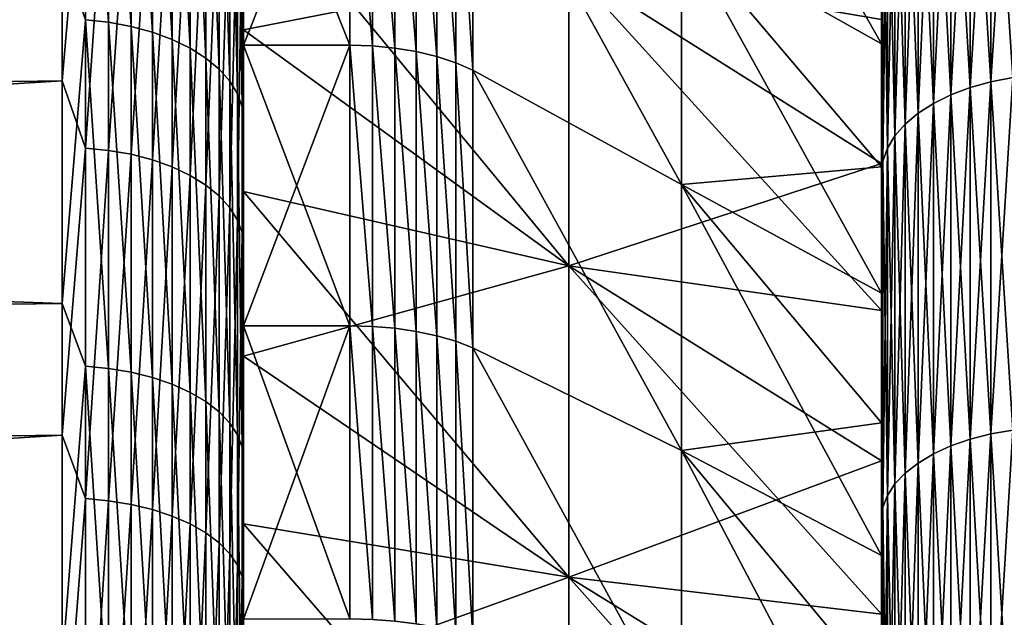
# Model space of a CAD drawing. Header units: metres. Extents: x -2 to 85, y -75 to 96.
# Tile 366 of 444: x 67.72 to 70.5, y 39.72 to 41.41. Entities that reach past the tile are written whole.
import ezdxf

# ---------------------------------------------------------------- set-up
doc = ezdxf.new("R2010")
doc.units = ezdxf.units.M
doc.layers.add('solid_20204500', color=7, linetype='CONTINUOUS')

msp = doc.modelspace()

# ---------------------------------------------------------------- linework, layer by layer
at = {"layer": 'solid_20204500'}
for points in [[(67.903748, 41.409874, -19.280088), (67.838074, 41.596924, -19.152012), (67.903748, 42.354237, -18.587694)], [(67.903748, 42.354237, -18.587694), (67.9692, 42.347195, -18.578577), (67.9692, 41.403297, -19.270632)], [(67.903748, 41.409874, -19.280088), (67.903748, 42.354237, -18.587694), (67.9692, 41.403297, -19.270632)], [(67.9692, 42.347195, -18.578577), (68.032547, 42.334911, -18.56267), (68.032547, 41.391819, -19.254131)], [(67.9692, 41.403297, -19.270632), (67.9692, 42.347195, -18.578577), (68.032547, 41.391819, -19.254131)], [(68.032547, 42.334911, -18.56267), (68.092674, 42.3176, -18.540253), (68.092674, 41.375645, -19.230879)], [(68.032547, 41.391819, -19.254131), (68.032547, 42.334911, -18.56267), (68.092674, 41.375645, -19.230879)], [(70.150002, 41.34206, 12.635672), (69.585594, 41.660774, 13.167107), (69.585594, 42.337833, 12.42642)], [(70.150002, 41.679226, 12.269838), (70.150002, 41.34206, 12.635672), (69.585594, 42.337833, 12.42642)], [(68.092674, 42.3176, -18.540253), (68.148514, 42.295567, -18.511723), (68.148514, 41.355064, -19.201286)], [(68.092674, 41.375645, -19.230879), (68.092674, 42.3176, -18.540253), (68.148514, 41.355064, -19.201286)], [(68.148514, 42.295567, -18.511723), (68.199074, 42.269203, -18.477581), (68.199074, 41.330433, -19.165874)], [(68.148514, 41.355064, -19.201286), (68.148514, 42.295567, -18.511723), (68.199074, 41.330433, -19.165874)], [(68.199074, 42.269203, -18.477581), (68.243469, 42.238972, -18.438437), (68.243469, 41.302193, -19.125269)], [(68.199074, 41.330433, -19.165874), (68.199074, 42.269203, -18.477581), (68.243469, 41.302193, -19.125269)], [(67.838074, 41.596924, -19.152012), (47.400002, 41.314762, -18.754124), (47.400002, 42.247322, -18.055853)], [(68.243469, 42.238972, -18.438437), (68.280907, 42.20541, -18.394976), (68.280907, 41.27084, -19.080191)], [(68.243469, 41.302193, -19.125269), (68.243469, 42.238972, -18.438437), (68.280907, 41.27084, -19.080191)], [(67.838074, 42.20327, 18.706764), (47.400002, 41.908276, 18.318295), (47.400002, 40.96286, 18.99906)], [(67.838074, 41.23756, 19.402138), (67.838074, 42.20327, 18.706764), (47.400002, 40.96286, 18.99906)], [(67.903748, 42.005257, 18.852036), (67.838074, 42.20327, 18.706764), (67.838074, 41.23756, 19.402138)], [(68.280907, 42.20541, -18.394976), (68.310738, 42.169109, -18.347969), (68.310738, 41.236927, -19.031433)], [(68.280907, 41.27084, -19.080191), (68.280907, 42.20541, -18.394976), (68.310738, 41.236927, -19.031433)], [(70.459145, 42.19577, 18.680258), (70.400398, 42.178288, 18.657249), (70.400398, 41.219025, 19.348751)], [(70.459145, 41.235329, 19.372612), (70.459145, 42.19577, 18.680258), (70.400398, 41.219025, 19.348751)], [(70.459145, 42.19577, -18.680258), (70.459145, 41.235329, -19.372612), (70.400398, 42.178288, -18.657249)], [(70.521156, 42.208462, 18.696959), (70.459145, 42.19577, 18.680258), (70.459145, 41.235329, 19.372612)], [(70.521156, 41.247162, 19.389931), (70.521156, 42.208462, 18.696959), (70.459145, 41.235329, 19.372612)], [(70.521156, 42.208462, -18.696959), (70.521156, 41.247162, -19.389931), (70.459145, 42.19577, -18.680258)], [(70.521156, 41.247162, -19.389931), (70.459145, 41.235329, -19.372612), (70.459145, 42.19577, -18.680258)], [(68.310738, 42.169109, -18.347969), (68.332428, 42.130711, -18.298246), (68.332428, 41.201054, -18.979858)], [(68.310738, 41.236927, -19.031433), (68.310738, 42.169109, -18.347969), (68.332428, 41.201054, -18.979858)], [(70.345932, 42.156307, 18.628328), (70.296677, 42.130211, 18.593988), (70.296677, 41.174202, 19.283144)], [(70.345932, 41.198532, 19.318756), (70.345932, 42.156307, 18.628328), (70.296677, 41.174202, 19.283144)], [(70.345932, 42.156307, -18.628328), (70.345932, 41.198532, -19.318756), (70.296677, 42.130211, -18.593988)], [(70.400398, 42.178288, 18.657249), (70.345932, 42.156307, 18.628328), (70.345932, 41.198532, 19.318756)], [(70.400398, 41.219025, 19.348751), (70.400398, 42.178288, 18.657249), (70.345932, 41.198532, 19.318756)], [(70.400398, 42.178288, -18.657249), (70.400398, 41.219025, -19.348751), (70.345932, 42.156307, -18.628328)], [(70.400398, 41.219025, -19.348751), (70.345932, 41.198532, -19.318756), (70.345932, 42.156307, -18.628328)], [(70.459145, 41.235329, -19.372612), (70.400398, 41.219025, -19.348751), (70.400398, 42.178288, -18.657249)], [(68.332428, 42.130711, -18.298246), (68.345589, 42.090897, -18.246687), (68.345589, 41.163857, -18.926378)], [(68.332428, 41.201054, -18.979858), (68.332428, 42.130711, -18.298246), (68.345589, 41.163857, -18.926378)], [(70.296677, 42.130211, 18.593988), (70.253479, 42.100445, 18.554819), (70.253479, 41.14645, 19.242523)], [(70.296677, 41.174202, 19.283144), (70.296677, 42.130211, 18.593988), (70.253479, 41.14645, 19.242523)], [(70.296677, 42.130211, -18.593988), (70.296677, 41.174202, -19.283144), (70.253479, 42.100445, -18.554819)], [(70.345932, 41.198532, -19.318756), (70.296677, 41.174202, -19.283144), (70.296677, 42.130211, -18.593988)], [(70.253479, 42.100445, 18.554819), (70.217087, 42.06752, 18.511492), (70.217087, 41.115753, 19.19759)], [(70.253479, 41.14645, 19.242523), (70.253479, 42.100445, 18.554819), (70.217087, 41.115753, 19.19759)], [(70.253479, 42.100445, -18.554819), (70.253479, 41.14645, -19.242523), (70.217087, 42.06752, -18.511492)], [(70.296677, 41.174202, -19.283144), (70.253479, 41.14645, -19.242523), (70.253479, 42.100445, -18.554819)], [(68.345589, 41.163857, -18.926378), (68.345589, 42.090897, -18.246687), (68.349998, 41.493652, -18.610909)], [(68.649818, 42.092804, 13.765276), (68.649818, 41.338657, 14.497248), (68.349998, 42.092731, 13.765331)], [(68.649818, 42.092804, -13.765276), (68.349998, 42.092731, -13.765331), (68.349998, 41.338764, -14.497131)], [(68.649818, 41.338657, -14.497248), (68.649818, 42.092804, -13.765276), (68.349998, 41.338764, -14.497131)], [(68.349998, 42.092731, -13.765331), (68.349998, 42.092731, 13.765331), (68.349998, 41.338764, 14.497131)], [(68.649818, 41.338657, 14.497248), (68.349998, 41.338764, 14.497131), (68.349998, 42.092731, 13.765331)], [(68.349998, 41.338764, -14.497131), (68.349998, 42.092731, -13.765331), (68.349998, 41.338764, 14.497131)], [(68.713669, 41.336685, 14.493502), (68.649818, 41.338657, 14.497248), (68.649818, 42.092804, 13.765276)], [(68.713669, 42.090584, 13.761691), (68.713669, 41.336685, 14.493502), (68.649818, 42.092804, 13.765276)], [(68.713669, 41.336685, -14.4935), (68.649818, 42.092804, -13.765276), (68.649818, 41.338657, -14.497248)], [(68.713669, 41.336685, -14.4935), (68.713669, 42.090588, -13.761689), (68.649818, 42.092804, -13.765276)], [(68.776535, 41.330578, -14.482501), (68.713669, 42.090588, -13.761689), (68.713669, 41.336685, -14.4935)], [(68.776535, 41.330578, -14.482501), (68.776535, 42.083767, -13.751169), (68.713669, 42.090588, -13.761689)], [(68.776535, 41.330585, 14.482493), (68.713669, 41.336685, 14.493502), (68.713669, 42.090584, 13.761691)], [(68.776535, 42.083775, 13.751161), (68.776535, 41.330585, 14.482493), (68.713669, 42.090584, 13.761691)], [(68.837318, 41.32045, 14.464415), (68.776535, 41.330585, 14.482493), (68.776535, 42.083775, 13.751161)], [(68.837318, 42.072475, 13.73387), (68.837318, 41.32045, 14.464415), (68.776535, 42.083775, 13.751161)], [(68.837318, 41.320446, -14.464419), (68.776535, 42.083767, -13.751169), (68.776535, 41.330578, -14.482501)], [(68.837318, 41.320446, -14.464419), (68.837318, 42.072468, -13.733874), (68.776535, 42.083767, -13.751169)], [(68.895027, 41.30648, 14.439526), (68.837318, 41.32045, 14.464415), (68.837318, 42.072475, 13.73387)], [(68.895027, 42.056904, 13.710064), (68.895027, 41.30648, 14.439526), (68.837318, 42.072475, 13.73387)], [(68.895027, 41.306469, -14.439538), (68.837318, 42.072468, -13.733874), (68.837318, 41.320446, -14.464419)], [(68.895027, 41.306469, -14.439538), (68.895027, 42.056889, -13.710077), (68.837318, 42.072468, -13.733874)], [(68.948715, 41.288921, 14.408222), (68.895027, 41.30648, 14.439526), (68.895027, 42.056904, 13.710064)], [(68.948715, 42.037323, 13.680124), (68.948715, 41.288921, 14.408222), (68.895027, 42.056904, 13.710064)], [(68.948715, 41.28891, -14.40823), (68.895027, 42.056889, -13.710077), (68.895027, 41.306469, -14.439538)], [(68.948715, 41.28891, -14.40823), (68.948715, 42.037315, -13.680133), (68.895027, 42.056889, -13.710077)], [(70.217087, 42.06752, 18.511492), (70.18811, 42.031998, 18.464748), (70.18811, 41.082634, 19.149115)], [(70.217087, 41.115753, 19.19759), (70.217087, 42.06752, 18.511492), (70.18811, 41.082634, 19.149115)], [(70.217087, 42.06752, -18.511492), (70.217087, 41.115753, -19.19759), (70.18811, 42.031998, -18.464748)], [(70.253479, 41.14645, -19.242523), (70.217087, 41.115753, -19.19759), (70.217087, 42.06752, -18.511492)], [(68.948715, 42.037323, 13.680124), (68.997269, 42.014202, 13.644712), (68.997269, 41.268185, 14.371198)], [(68.948715, 42.037323, 13.680124), (68.997269, 41.268185, 14.371198), (68.948715, 41.288921, 14.408222)], [(68.948715, 42.037315, -13.680133), (68.997269, 41.268185, -14.371198), (68.997269, 42.014202, -13.644712)], [(68.948715, 41.28891, -14.40823), (68.997269, 41.268185, -14.371198), (68.948715, 42.037315, -13.680133)], [(70.18811, 42.031998, 18.464748), (70.167053, 41.994492, 18.415394), (70.167053, 41.047665, 19.097931)], [(70.18811, 41.082634, 19.149115), (70.18811, 42.031998, 18.464748), (70.167053, 41.047665, 19.097931)], [(70.18811, 42.031998, -18.464748), (70.18811, 41.082634, -19.149115), (70.167053, 41.994492, -18.415394)], [(70.217087, 41.115753, -19.19759), (70.18811, 41.082634, -19.149115), (70.18811, 42.031998, -18.464748)], [(67.903748, 42.005257, 18.852036), (67.838074, 41.23756, 19.402138), (67.903748, 41.048153, 19.526707)], [(67.903748, 42.005257, 18.852036), (67.903748, 41.048153, 19.526707), (67.9692, 41.998386, 18.842789)], [(67.903748, 41.048153, 19.526707), (67.9692, 41.041752, 19.517128), (67.9692, 41.998386, 18.842789)], [(67.9692, 41.998386, 18.842789), (67.9692, 41.041752, 19.517128), (68.032547, 41.986401, 18.826654)], [(68.997269, 42.014202, -13.644712), (69.585594, 40.945499, -13.870956), (69.585594, 41.660778, -13.167103)], [(68.997269, 42.014202, -13.644712), (68.997269, 41.268185, -14.371198), (69.585594, 40.945499, -13.870956)], [(68.997269, 42.014202, 13.644712), (69.585594, 41.660774, 13.167107), (69.585594, 40.945496, 13.870959)], [(68.997269, 41.268185, 14.371198), (68.997269, 42.014202, 13.644712), (69.585594, 40.945496, 13.870959)], [(70.167053, 41.994492, 18.415394), (70.154274, 41.955643, 18.364271), (70.154274, 41.011444, 19.044912)], [(70.167053, 41.047665, 19.097931), (70.167053, 41.994492, 18.415394), (70.154274, 41.011444, 19.044912)], [(70.167053, 41.994492, -18.415394), (70.167053, 41.047665, -19.097931), (70.154274, 41.955643, -18.364271)], [(70.18811, 41.082634, -19.149115), (70.167053, 41.047665, -19.097931), (70.167053, 41.994492, -18.415394)], [(67.9692, 41.041752, 19.517128), (68.032547, 41.030582, 19.500416), (68.032547, 41.986401, 18.826654)], [(68.032547, 41.986401, 18.826654), (68.032547, 41.030582, 19.500416), (68.092674, 41.969513, 18.803919)], [(68.032547, 41.030582, 19.500416), (68.092674, 41.014847, 19.476868), (68.092674, 41.969513, 18.803919)], [(68.092674, 41.969513, 18.803919), (68.092674, 41.014847, 19.476868), (68.148514, 41.948013, 18.774982)], [(68.092674, 41.014847, 19.476868), (68.148514, 40.99482, 19.446896), (68.148514, 41.948013, 18.774982)], [(68.148514, 41.948013, 18.774982), (68.148514, 40.99482, 19.446896), (68.199074, 41.922291, 18.740356)], [(70.154274, 41.955643, 18.364271), (70.150002, 41.695423, 18.477947), (70.150002, 41.216263, 18.823656)], [(70.154274, 41.011444, 19.044912), (70.154274, 41.955643, 18.364271), (70.150002, 41.216263, 18.823656)], [(70.154274, 41.955643, -18.364271), (70.154274, 41.011444, -19.044912), (70.150002, 41.695423, -18.477947)], [(70.167053, 41.047665, -19.097931), (70.154274, 41.011444, -19.044912), (70.154274, 41.955643, -18.364271)], [(68.148514, 40.99482, 19.446896), (68.199074, 40.970856, 19.41103), (68.199074, 41.922291, 18.740356)], [(68.199074, 41.922291, 18.740356), (68.199074, 40.970856, 19.41103), (68.243469, 41.892796, 18.700655)], [(68.199074, 40.970856, 19.41103), (68.243469, 40.943375, 19.369907), (68.243469, 41.892796, 18.700655)], [(68.243469, 41.892796, 18.700655), (68.243469, 40.943375, 19.369907), (68.280907, 41.86005, 18.656576)], [(68.243469, 40.943375, 19.369907), (68.280907, 40.912868, 19.324251), (68.280907, 41.86005, 18.656576)], [(68.280907, 41.86005, 18.656576), (68.280907, 40.912868, 19.324251), (68.310738, 41.824631, 18.608902)], [(68.280907, 40.912868, 19.324251), (68.310738, 40.879868, 19.27487), (68.310738, 41.824631, 18.608902)], [(68.310738, 41.824631, 18.608902), (68.310738, 40.879868, 19.27487), (68.332428, 41.787167, 18.558472)], [(68.349998, 41.382294, 17.31905), (68.349998, 41.829212, 16.964329), (68.349998, 41.625557, 18.514538)], [(68.349998, 41.829212, -16.964329), (68.349998, 41.382294, -17.31905), (68.349998, 41.493652, -18.610909)], [(69.267471, 40.715931, -16.822716), (68.349998, 41.382294, -17.31905), (68.349998, 41.829212, -16.964329)], [(69.267471, 40.715931, -16.822716), (68.349998, 41.829212, -16.964329), (69.267471, 41.561962, -16.148436)], [(69.267471, 41.561913, 16.148476), (68.349998, 41.829212, 16.964329), (68.349998, 41.382294, 17.31905)], [(68.310738, 40.879868, 19.27487), (68.332428, 40.844967, 19.222635), (68.332428, 41.787167, 18.558472)], [(68.332428, 41.787167, 18.558472), (68.332428, 40.844967, 19.222635), (68.345589, 41.748318, 18.506178)], [(68.332428, 40.844967, 19.222635), (68.345589, 40.808773, 19.16847), (68.345589, 41.748318, 18.506178)], [(68.345589, 41.748318, 18.506178), (68.345589, 40.808773, 19.16847), (68.349998, 41.625557, 18.514538)], [(70.150002, 41.695423, -18.477947), (70.150002, 41.216267, -18.823656), (70.150002, 41.411297, -15.172918)], [(70.150002, 41.216263, 18.823656), (70.150002, 41.695423, 18.477947), (70.150002, 41.411297, 15.172918)], [(70.154274, 41.011444, -19.044912), (70.150002, 41.216267, -18.823656), (70.150002, 41.695423, -18.477947)], [(70.150002, 41.34206, -12.635672), (70.150002, 41.679226, -12.269838), (69.585594, 41.660778, -13.167103)], [(70.150002, 40.995152, -12.992164), (69.585594, 41.660778, -13.167103), (69.585594, 40.945499, -13.870956)], [(70.150002, 40.995152, -12.992164), (70.150002, 41.34206, -12.635672), (69.585594, 41.660778, -13.167103)], [(70.150002, 40.638447, 13.339412), (69.585594, 40.945496, 13.870959), (69.585594, 41.660774, 13.167107)], [(70.150002, 40.995152, 12.992164), (70.150002, 40.638447, 13.339412), (69.585594, 41.660774, 13.167107)], [(70.150002, 41.34206, 12.635672), (70.150002, 40.995152, 12.992164), (69.585594, 41.660774, 13.167107)], [(70.150002, 41.34206, -12.635672), (70.150002, 41.34206, 12.635672), (70.150002, 41.679226, 12.269838)], [(70.150002, 41.34206, -12.635672), (70.150002, 41.679226, 12.269838), (70.150002, 41.679226, -12.269838)], [(68.345589, 40.808773, 19.16847), (68.349998, 41.144329, 18.859249), (68.349998, 41.625557, 18.514538)], [(68.349998, 41.382294, 17.31905), (68.349998, 41.625557, 18.514538), (68.349998, 41.144329, 18.859249)], [(67.838074, 41.596924, -19.152012), (67.838074, 40.60944, -19.816103), (47.400002, 41.314762, -18.754124)], [(67.903748, 41.409874, -19.280088), (67.838074, 40.60944, -19.816103), (67.838074, 41.596924, -19.152012)], [(69.267471, 41.561913, 16.148476), (68.349998, 41.382294, 17.31905), (69.267471, 40.715881, 16.822754)], [(69.267471, 41.561962, -16.148436), (70.150002, 41.004894, -15.52265), (70.150002, 40.589489, -15.861442)], [(69.267471, 40.715931, -16.822716), (69.267471, 41.561962, -16.148436), (70.150002, 40.589489, -15.861442)], [(69.267471, 41.561962, -16.148436), (70.150002, 41.411297, -15.172918), (70.150002, 41.004894, -15.52265)], [(69.267471, 41.561913, 16.148476), (70.150002, 41.004894, 15.52265), (70.150002, 41.411297, 15.172918)], [(69.267471, 41.561913, 16.148476), (69.267471, 40.715881, 16.822754), (70.150002, 41.004894, 15.52265)], [(68.345589, 41.163857, -18.926378), (68.349998, 41.493652, -18.610909), (68.349998, 41.010185, -18.952024)], [(68.349998, 41.382294, -17.31905), (68.349998, 41.010185, -18.952024), (68.349998, 41.493652, -18.610909)], [(67.903748, 40.432171, -19.924549), (67.838074, 40.60944, -19.816103), (67.903748, 41.409874, -19.280088)], [(67.903748, 41.409874, -19.280088), (67.9692, 41.403297, -19.270632), (67.9692, 40.426071, -19.914776)], [(67.903748, 40.432171, -19.924549), (67.903748, 41.409874, -19.280088), (67.9692, 40.426071, -19.914776)], [(70.150002, 41.216267, -18.823656), (70.150002, 41.004894, -15.52265), (70.150002, 41.411297, -15.172918)], [(70.150002, 41.216263, 18.823656), (70.150002, 41.411297, 15.172918), (70.150002, 41.004894, 15.52265)], [(67.9692, 41.403297, -19.270632), (68.032547, 41.391819, -19.254131), (68.032547, 40.415432, -19.897724)], [(67.9692, 40.426071, -19.914776), (67.9692, 41.403297, -19.270632), (68.032547, 40.415432, -19.897724)], [(68.032547, 41.391819, -19.254131), (68.092674, 41.375645, -19.230879), (68.092674, 40.40044, -19.873693)], [(68.032547, 40.415432, -19.897724), (68.032547, 41.391819, -19.254131), (68.092674, 40.40044, -19.873693)], [(68.349998, 40.925865, 17.662302), (68.349998, 41.382294, 17.31905), (68.349998, 41.144329, 18.859249)], [(68.349998, 41.382294, -17.31905), (68.349998, 40.925865, -17.662302), (68.349998, 41.010185, -18.952024)], [(69.267471, 40.715931, -16.822716), (68.349998, 40.925865, -17.662302), (68.349998, 41.382294, -17.31905)], [(69.267471, 40.715881, 16.822754), (68.349998, 41.382294, 17.31905), (68.349998, 40.925865, 17.662302)], [(68.092674, 41.375645, -19.230879), (68.148514, 41.355064, -19.201286), (68.148514, 40.381355, -19.843111)], [(68.092674, 40.40044, -19.873693), (68.092674, 41.375645, -19.230879), (68.148514, 40.381355, -19.843111)], [(68.148514, 41.355064, -19.201286), (68.199074, 41.330433, -19.165874), (68.199074, 40.358524, -19.806517)], [(68.148514, 40.381355, -19.843111), (68.148514, 41.355064, -19.201286), (68.199074, 40.358524, -19.806517)], [(68.199074, 41.330433, -19.165874), (68.243469, 41.302193, -19.125269), (68.243469, 40.33234, -19.764555)], [(68.199074, 40.358524, -19.806517), (68.199074, 41.330433, -19.165874), (68.243469, 40.33234, -19.764555)], [(68.349998, 41.338764, -14.497131), (68.349998, 41.338764, 14.497131), (68.349998, 40.546574, 15.187941)], [(68.649818, 40.546551, 15.187959), (68.349998, 40.546574, 15.187941), (68.349998, 41.338764, 14.497131)], [(68.349998, 40.546574, -15.187941), (68.349998, 41.338764, -14.497131), (68.349998, 40.546574, 15.187941)], [(68.649818, 41.338657, 14.497248), (68.649818, 40.546551, 15.187959), (68.349998, 41.338764, 14.497131)], [(68.649818, 41.338657, -14.497248), (68.349998, 41.338764, -14.497131), (68.349998, 40.546574, -15.187941)], [(68.649818, 40.546551, -15.187959), (68.649818, 41.338657, -14.497248), (68.349998, 40.546574, -15.187941)], [(68.713669, 40.54483, 15.184068), (68.649818, 40.546551, 15.187959), (68.649818, 41.338657, 14.497248)], [(68.713669, 41.336685, 14.493502), (68.713669, 40.54483, 15.184068), (68.649818, 41.338657, 14.497248)], [(68.713669, 40.544834, -15.184067), (68.649818, 41.338657, -14.497248), (68.649818, 40.546551, -15.187959)], [(68.713669, 40.544834, -15.184067), (68.713669, 41.336685, -14.4935), (68.649818, 41.338657, -14.497248)], [(68.776535, 40.539474, 15.172629), (68.713669, 40.54483, 15.184068), (68.713669, 41.336685, 14.493502)], [(68.776535, 41.330585, 14.482493), (68.776535, 40.539474, 15.172629), (68.713669, 41.336685, 14.493502)], [(68.776535, 40.539467, -15.172636), (68.713669, 41.336685, -14.4935), (68.713669, 40.544834, -15.184067)], [(68.776535, 40.539467, -15.172636), (68.776535, 41.330578, -14.482501), (68.713669, 41.336685, -14.4935)], [(68.837318, 40.530556, 15.153839), (68.776535, 40.539474, 15.172629), (68.776535, 41.330585, 14.482493)], [(68.837318, 41.32045, 14.464415), (68.837318, 40.530556, 15.153839), (68.776535, 41.330585, 14.482493)], [(68.837318, 40.530552, -15.153843), (68.776535, 41.330578, -14.482501), (68.776535, 40.539467, -15.172636)], [(68.837318, 40.530552, -15.153843), (68.837318, 41.320446, -14.464419), (68.776535, 41.330578, -14.482501)], [(70.150002, 40.995152, -12.992164), (70.150002, 40.995152, 12.992164), (70.150002, 41.34206, 12.635672)], [(70.150002, 40.995152, -12.992164), (70.150002, 41.34206, 12.635672), (70.150002, 41.34206, -12.635672)], [(67.838074, 40.60944, -19.816103), (47.400002, 40.347511, -19.404612), (47.400002, 41.314762, -18.754124)], [(68.243469, 41.302193, -19.125269), (68.280907, 41.27084, -19.080191), (68.280907, 40.303272, -19.71797)], [(68.243469, 40.33234, -19.764555), (68.243469, 41.302193, -19.125269), (68.280907, 40.303272, -19.71797)], [(68.895027, 40.518261, 15.12797), (68.837318, 40.530556, 15.153839), (68.837318, 41.32045, 14.464415)], [(68.895027, 41.30648, 14.439526), (68.895027, 40.518261, 15.12797), (68.837318, 41.32045, 14.464415)], [(68.895027, 40.51825, -15.127981), (68.837318, 41.320446, -14.464419), (68.837318, 40.530552, -15.153843)], [(68.895027, 40.51825, -15.127981), (68.895027, 41.306469, -14.439538), (68.837318, 41.320446, -14.464419)], [(68.948715, 40.502808, 15.095433), (68.895027, 40.518261, 15.12797), (68.895027, 41.30648, 14.439526)], [(68.948715, 41.288921, 14.408222), (68.948715, 40.502808, 15.095433), (68.895027, 41.30648, 14.439526)], [(68.948715, 40.502796, -15.095441), (68.895027, 41.306469, -14.439538), (68.895027, 40.51825, -15.127981)], [(68.948715, 40.502796, -15.095441), (68.948715, 41.28891, -14.40823), (68.895027, 41.306469, -14.439538)], [(68.280907, 41.27084, -19.080191), (68.310738, 41.236927, -19.031433), (68.310738, 40.271832, -19.667582)], [(68.280907, 40.303272, -19.71797), (68.280907, 41.27084, -19.080191), (68.310738, 40.271832, -19.667582)], [(68.948715, 41.288921, 14.408222), (68.997269, 41.268185, 14.371198), (68.997269, 40.484558, 15.056952)], [(68.948715, 41.288921, 14.408222), (68.997269, 40.484558, 15.056952), (68.948715, 40.502808, 15.095433)], [(68.948715, 41.28891, -14.40823), (68.997269, 40.484558, -15.056952), (68.997269, 41.268185, -14.371198)], [(68.948715, 40.502796, -15.095441), (68.997269, 40.484558, -15.056952), (68.948715, 41.28891, -14.40823)], [(68.997269, 41.268185, -14.371198), (69.585594, 40.194012, -14.536007), (69.585594, 40.945499, -13.870956)], [(68.997269, 41.268185, -14.371198), (68.997269, 40.484558, -15.056952), (69.585594, 40.194012, -14.536007)], [(68.997269, 41.268185, 14.371198), (69.585594, 40.945496, 13.870959), (69.585594, 40.194008, 14.53601)], [(68.997269, 40.484558, 15.056952), (68.997269, 41.268185, 14.371198), (69.585594, 40.194008, 14.53601)], [(67.838074, 41.23756, 19.402138), (47.400002, 40.96286, 18.99906), (47.400002, 39.983654, 19.631405)], [(67.838074, 40.237865, 20.047707), (67.838074, 41.23756, 19.402138), (47.400002, 39.983654, 19.631405)], [(67.903748, 41.048153, 19.526707), (67.838074, 41.23756, 19.402138), (67.838074, 40.237865, 20.047707)], [(70.521156, 41.247162, 19.389931), (70.459145, 41.235329, 19.372612), (70.459145, 40.24118, 20.015633)], [(70.521156, 40.252121, 20.033527), (70.521156, 41.247162, 19.389931), (70.459145, 40.24118, 20.015633)], [(70.521156, 41.247162, -19.389931), (70.521156, 40.252121, -20.033527), (70.459145, 41.235329, -19.372612)], [(68.310738, 41.236927, -19.031433), (68.332428, 41.201054, -18.979858), (68.332428, 40.238575, -19.614283)], [(68.310738, 40.271832, -19.667582), (68.310738, 41.236927, -19.031433), (68.332428, 40.238575, -19.614283)], [(70.150002, 41.216267, -18.823656), (70.150002, 40.728794, -19.15666), (70.150002, 41.004894, -15.52265)], [(70.154274, 41.011444, -19.044912), (70.150002, 40.728794, -19.15666), (70.150002, 41.216267, -18.823656)], [(70.150002, 40.72879, 19.156662), (70.150002, 41.216263, 18.823656), (70.150002, 41.004894, 15.52265)], [(70.154274, 41.011444, 19.044912), (70.150002, 41.216263, 18.823656), (70.150002, 40.72879, 19.156662)], [(70.400398, 41.219025, 19.348751), (70.345932, 41.198532, 19.318756), (70.345932, 40.20715, 19.95999)], [(70.400398, 40.226101, 19.99098), (70.400398, 41.219025, 19.348751), (70.345932, 40.20715, 19.95999)], [(70.400398, 41.219025, -19.348751), (70.400398, 40.226101, -19.99098), (70.345932, 41.198532, -19.318756)], [(70.459145, 41.235329, 19.372612), (70.400398, 41.219025, 19.348751), (70.400398, 40.226101, 19.99098)], [(70.459145, 40.24118, 20.015633), (70.459145, 41.235329, 19.372612), (70.400398, 40.226101, 19.99098)], [(70.459145, 41.235329, -19.372612), (70.459145, 40.24118, -20.015633), (70.400398, 41.219025, -19.348751)], [(70.459145, 40.24118, -20.015633), (70.400398, 40.226101, -19.99098), (70.400398, 41.219025, -19.348751)], [(70.521156, 40.252121, -20.033527), (70.459145, 40.24118, -20.015633), (70.459145, 41.235329, -19.372612)], [(68.332428, 41.201054, -18.979858), (68.345589, 41.163857, -18.926378), (68.345589, 40.20409, -19.559015)], [(68.332428, 40.238575, -19.614283), (68.332428, 41.201054, -18.979858), (68.345589, 40.20409, -19.559015)], [(70.345932, 41.198532, 19.318756), (70.296677, 41.174202, 19.283144), (70.296677, 40.184647, 19.923195)], [(70.345932, 40.20715, 19.95999), (70.345932, 41.198532, 19.318756), (70.296677, 40.184647, 19.923195)], [(70.345932, 41.198532, -19.318756), (70.345932, 40.20715, -19.95999), (70.296677, 41.174202, -19.283144)], [(70.400398, 40.226101, -19.99098), (70.345932, 40.20715, -19.95999), (70.345932, 41.198532, -19.318756)], [(68.345589, 41.163857, -18.926378), (68.349998, 41.010185, -18.952024), (68.349998, 40.517685, -19.280857)], [(68.345589, 40.20409, -19.559015), (68.345589, 41.163857, -18.926378), (68.349998, 40.517685, -19.280857)], [(70.296677, 41.174202, 19.283144), (70.253479, 41.14645, 19.242523), (70.253479, 40.158978, 19.881226)], [(70.296677, 40.184647, 19.923195), (70.296677, 41.174202, 19.283144), (70.253479, 40.158978, 19.881226)], [(70.296677, 41.174202, -19.283144), (70.296677, 40.184647, -19.923195), (70.253479, 41.14645, -19.242523)], [(70.345932, 40.20715, -19.95999), (70.296677, 40.184647, -19.923195), (70.296677, 41.174202, -19.283144)], [(68.345589, 40.808773, 19.16847), (68.349998, 40.654583, 19.191292), (68.349998, 41.144329, 18.859249)], [(68.349998, 40.925865, 17.662302), (68.349998, 41.144329, 18.859249), (68.349998, 40.654583, 19.191292)], [(70.253479, 41.14645, 19.242523), (70.217087, 41.115753, 19.19759), (70.217087, 40.130585, 19.834801)], [(70.253479, 40.158978, 19.881226), (70.253479, 41.14645, 19.242523), (70.217087, 40.130585, 19.834801)], [(70.253479, 41.14645, -19.242523), (70.253479, 40.158978, -19.881226), (70.217087, 41.115753, -19.19759)], [(70.296677, 40.184647, -19.923195), (70.253479, 40.158978, -19.881226), (70.253479, 41.14645, -19.242523)], [(70.217087, 41.115753, 19.19759), (70.18811, 41.082634, 19.149115), (70.18811, 40.099957, 19.784718)], [(70.217087, 40.130585, 19.834801), (70.217087, 41.115753, 19.19759), (70.18811, 40.099957, 19.784718)], [(70.217087, 41.115753, -19.19759), (70.217087, 40.130585, -19.834801), (70.18811, 41.082634, -19.149115)], [(70.253479, 40.158978, -19.881226), (70.217087, 40.130585, -19.834801), (70.217087, 41.115753, -19.19759)], [(70.18811, 41.082634, 19.149115), (70.167053, 41.047665, 19.097931), (70.167053, 40.067612, 19.731833)], [(70.18811, 40.099957, 19.784718), (70.18811, 41.082634, 19.149115), (70.167053, 40.067612, 19.731833)], [(70.18811, 41.082634, -19.149115), (70.18811, 40.099957, -19.784718), (70.167053, 41.047665, -19.097931)], [(70.217087, 40.130585, -19.834801), (70.18811, 40.099957, -19.784718), (70.18811, 41.082634, -19.149115)], [(67.903748, 41.048153, 19.526707), (67.838074, 40.237865, 20.047707), (67.903748, 40.058605, 20.15283)], [(67.903748, 41.048153, 19.526707), (67.903748, 40.058605, 20.15283), (67.9692, 41.041752, 19.517128)], [(70.167053, 41.047665, 19.097931), (70.154274, 41.011444, 19.044912), (70.154274, 40.034111, 19.677055)], [(70.167053, 40.067612, 19.731833), (70.167053, 41.047665, 19.097931), (70.154274, 40.034111, 19.677055)], [(70.167053, 41.047665, -19.097931), (70.167053, 40.067612, -19.731833), (70.154274, 41.011444, -19.044912)], [(70.18811, 40.099957, -19.784718), (70.167053, 40.067612, -19.731833), (70.167053, 41.047665, -19.097931)], [(67.903748, 40.058605, 20.15283), (67.9692, 40.052692, 20.142944), (67.9692, 41.041752, 19.517128)], [(67.9692, 41.041752, 19.517128), (67.9692, 40.052692, 20.142944), (68.032547, 41.030582, 19.500416)], [(67.9692, 40.052692, 20.142944), (68.032547, 40.04237, 20.125698), (68.032547, 41.030582, 19.500416)], [(68.032547, 41.030582, 19.500416), (68.032547, 40.04237, 20.125698), (68.092674, 41.014847, 19.476868)], [(68.032547, 40.04237, 20.125698), (68.092674, 40.027828, 20.101393), (68.092674, 41.014847, 19.476868)], [(68.092674, 41.014847, 19.476868), (68.092674, 40.027828, 20.101393), (68.148514, 40.99482, 19.446896)], [(68.092674, 40.027828, 20.101393), (68.148514, 40.009319, 20.070459), (68.148514, 40.99482, 19.446896)], [(68.148514, 40.99482, 19.446896), (68.148514, 40.009319, 20.070459), (68.199074, 40.970856, 19.41103)], [(68.349998, 40.925865, -17.662302), (68.349998, 40.517685, -19.280857), (68.349998, 41.010185, -18.952024)], [(69.267471, 40.715881, 16.822754), (70.150002, 40.589489, 15.861442), (70.150002, 41.004894, 15.52265)], [(70.150002, 40.638447, -13.339412), (70.150002, 40.995152, -12.992164), (69.585594, 40.945499, -13.870956)], [(70.154274, 41.011444, 19.044912), (70.150002, 40.72879, 19.156662), (70.150002, 40.232559, 19.477261)], [(70.154274, 40.034111, 19.677055), (70.154274, 41.011444, 19.044912), (70.150002, 40.232559, 19.477261)], [(70.154274, 41.011444, -19.044912), (70.154274, 40.034111, -19.677055), (70.150002, 40.728794, -19.15666)], [(70.150002, 40.728794, -19.15666), (70.150002, 40.589489, -15.861442), (70.150002, 41.004894, -15.52265)], [(70.150002, 40.72879, 19.156662), (70.150002, 41.004894, 15.52265), (70.150002, 40.589489, 15.861442)], [(70.150002, 40.638447, -13.339412), (70.150002, 40.638447, 13.339412), (70.150002, 40.995152, 12.992164)], [(70.150002, 40.638447, -13.339412), (70.150002, 40.995152, 12.992164), (70.150002, 40.995152, -12.992164)], [(70.167053, 40.067612, -19.731833), (70.154274, 40.034111, -19.677055), (70.154274, 41.011444, -19.044912)], [(68.148514, 40.009319, 20.070459), (68.199074, 39.987171, 20.033445), (68.199074, 40.970856, 19.41103)], [(68.199074, 40.970856, 19.41103), (68.199074, 39.987171, 20.033445), (68.243469, 40.943375, 19.369907)], [(68.199074, 39.987171, 20.033445), (68.243469, 39.961777, 19.991003), (68.243469, 40.943375, 19.369907)], [(68.243469, 40.943375, 19.369907), (68.243469, 39.961777, 19.991003), (68.280907, 40.912868, 19.324251)], [(70.150002, 40.272728, -13.676656), (69.585594, 40.945499, -13.870956), (69.585594, 40.194012, -14.536007)], [(70.150002, 40.272728, -13.676656), (70.150002, 40.638447, -13.339412), (69.585594, 40.945499, -13.870956)], [(70.150002, 39.89801, 14.00384), (69.585594, 40.194008, 14.53601), (69.585594, 40.945496, 13.870959)], [(70.150002, 40.272728, 13.676656), (70.150002, 39.89801, 14.00384), (69.585594, 40.945496, 13.870959)], [(70.150002, 40.638447, 13.339412), (70.150002, 40.272728, 13.676656), (69.585594, 40.945496, 13.870959)], [(68.243469, 39.961777, 19.991003), (68.280907, 39.933582, 19.943884), (68.280907, 40.912868, 19.324251)], [(68.280907, 40.912868, 19.324251), (68.280907, 39.933582, 19.943884), (68.310738, 40.879868, 19.27487)], [(68.349998, 40.460762, 17.993471), (68.349998, 40.925865, 17.662302), (68.349998, 40.654583, 19.191292)], [(68.349998, 40.925865, -17.662302), (68.349998, 40.460762, -17.993471), (68.349998, 40.517685, -19.280857)], [(69.267471, 39.836437, -17.452723), (68.349998, 40.460762, -17.993471), (68.349998, 40.925865, -17.662302)], [(69.267471, 39.836437, -17.452723), (68.349998, 40.925865, -17.662302), (69.267471, 40.715931, -16.822716)], [(69.267471, 40.715881, 16.822754), (68.349998, 40.925865, 17.662302), (68.349998, 40.460762, 17.993471)], [(68.280907, 39.933582, 19.943884), (68.310738, 39.903088, 19.892918), (68.310738, 40.879868, 19.27487)], [(68.310738, 40.879868, 19.27487), (68.310738, 39.903088, 19.892918), (68.332428, 40.844967, 19.222635)], [(68.310738, 39.903088, 19.892918), (68.332428, 39.870831, 19.839008), (68.332428, 40.844967, 19.222635)], [(68.332428, 40.844967, 19.222635), (68.332428, 39.870831, 19.839008), (68.345589, 40.808773, 19.16847)], [(68.332428, 39.870831, 19.839008), (68.345589, 39.837379, 19.783108), (68.345589, 40.808773, 19.16847)], [(68.345589, 40.808773, 19.16847), (68.345589, 39.837379, 19.783108), (68.349998, 40.654583, 19.191292)], [(69.267471, 40.715881, 16.822754), (68.349998, 40.460762, 17.993471), (69.267471, 39.836384, 17.452757)], [(69.267471, 40.715931, -16.822716), (70.150002, 40.165543, -16.188881), (70.150002, 39.732681, -16.505278)], [(69.267471, 39.836437, -17.452723), (69.267471, 40.715931, -16.822716), (70.150002, 39.732681, -16.505278)], [(69.267471, 40.715931, -16.822716), (70.150002, 40.589489, -15.861442), (70.150002, 40.165543, -16.188881)], [(69.267471, 40.715881, 16.822754), (70.150002, 40.165543, 16.188881), (70.150002, 40.589489, 15.861442)], [(69.267471, 40.715881, 16.822754), (69.267471, 39.836384, 17.452757), (70.150002, 40.165543, 16.188881)], [(70.150002, 40.728794, -19.15666), (70.150002, 40.232559, -19.477259), (70.150002, 40.589489, -15.861442)], [(70.154274, 40.034111, -19.677055), (70.150002, 40.232559, -19.477259), (70.150002, 40.728794, -19.15666)], [(70.150002, 40.232559, 19.477261), (70.150002, 40.72879, 19.156662), (70.150002, 40.589489, 15.861442)], [(68.345589, 39.837379, 19.783108), (68.349998, 40.15604, 19.510883), (68.349998, 40.654583, 19.191292)], [(68.349998, 40.460762, 17.993471), (68.349998, 40.654583, 19.191292), (68.349998, 40.15604, 19.510883)], [(70.150002, 40.272728, -13.676656), (70.150002, 40.272728, 13.676656), (70.150002, 40.638447, 13.339412)], [(70.150002, 40.272728, -13.676656), (70.150002, 40.638447, 13.339412), (70.150002, 40.638447, -13.339412)], [(67.838074, 40.60944, -19.816103), (67.838074, 39.589588, -20.429325), (47.400002, 40.347511, -19.404612)], [(67.903748, 40.432171, -19.924549), (67.838074, 39.589588, -20.429325), (67.838074, 40.60944, -19.816103)], [(70.150002, 40.232559, -19.477259), (70.150002, 40.165543, -16.188881), (70.150002, 40.589489, -15.861442)], [(70.150002, 40.232559, 19.477261), (70.150002, 40.589489, 15.861442), (70.150002, 40.165543, 16.188881)], [(68.349998, 40.546574, -15.187941), (68.349998, 40.546574, 15.187941), (68.349998, 39.718643, 15.835491)], [(68.649818, 39.718735, 15.835444), (68.349998, 39.718643, 15.835491), (68.349998, 40.546574, 15.187941)], [(68.349998, 39.718643, -15.835491), (68.349998, 40.546574, -15.187941), (68.349998, 39.718643, 15.835491)], [(68.649818, 40.546551, 15.187959), (68.649818, 39.718735, 15.835444), (68.349998, 40.546574, 15.187941)], [(68.649818, 40.546551, -15.187959), (68.349998, 40.546574, -15.187941), (68.349998, 39.718643, -15.835491)], [(68.649818, 39.718735, -15.835444), (68.649818, 40.546551, -15.187959), (68.349998, 39.718643, -15.835491)], [(68.713669, 39.717281, 15.831427), (68.649818, 39.718735, 15.835444), (68.649818, 40.546551, 15.187959)], [(68.713669, 40.54483, 15.184068), (68.713669, 39.717281, 15.831427), (68.649818, 40.546551, 15.187959)], [(68.713669, 39.717281, -15.831425), (68.649818, 40.546551, -15.187959), (68.649818, 39.718735, -15.835444)], [(68.713669, 39.717281, -15.831425), (68.713669, 40.544834, -15.184067), (68.649818, 40.546551, -15.187959)], [(68.776535, 39.712688, -15.819611), (68.713669, 40.544834, -15.184067), (68.713669, 39.717281, -15.831425)], [(68.776535, 39.712688, -15.819611), (68.776535, 40.539467, -15.172636), (68.713669, 40.544834, -15.184067)], [(68.776535, 39.712696, 15.819604), (68.713669, 39.717281, 15.831427), (68.713669, 40.54483, 15.184068)], [(68.776535, 40.539474, 15.172629), (68.776535, 39.712696, 15.819604), (68.713669, 40.54483, 15.184068)], [(68.345589, 40.20409, -19.559015), (68.349998, 40.517685, -19.280857), (68.349998, 40.017105, -19.596781)], [(68.349998, 40.460762, -17.993471), (68.349998, 40.017105, -19.596781), (68.349998, 40.517685, -19.280857)], [(68.837318, 39.70504, 15.800181), (68.776535, 39.712696, 15.819604), (68.776535, 40.539474, 15.172629)], [(68.837318, 40.530556, 15.153839), (68.837318, 39.70504, 15.800181), (68.776535, 40.539474, 15.172629)], [(68.837318, 39.705036, -15.800185), (68.776535, 40.539467, -15.172636), (68.776535, 39.712688, -15.819611)], [(68.837318, 39.705036, -15.800185), (68.837318, 40.530552, -15.153843), (68.776535, 40.539467, -15.172636)], [(68.895027, 39.694481, 15.773441), (68.837318, 39.70504, 15.800181), (68.837318, 40.530556, 15.153839)], [(68.895027, 40.518261, 15.12797), (68.895027, 39.694481, 15.773441), (68.837318, 40.530556, 15.153839)], [(68.895027, 39.694469, -15.773452), (68.837318, 40.530552, -15.153843), (68.837318, 39.705036, -15.800185)], [(68.895027, 39.694469, -15.773452), (68.895027, 40.51825, -15.127981), (68.837318, 40.530552, -15.153843)], [(68.948715, 39.681213, 15.739808), (68.895027, 39.694481, 15.773441), (68.895027, 40.518261, 15.12797)], [(68.948715, 40.502808, 15.095433), (68.948715, 39.681213, 15.739808), (68.895027, 40.518261, 15.12797)], [(68.948715, 39.681202, -15.739816), (68.895027, 40.51825, -15.127981), (68.895027, 39.694469, -15.773452)], [(68.948715, 39.681202, -15.739816), (68.948715, 40.502796, -15.095441), (68.895027, 40.51825, -15.127981)], [(68.948715, 40.502808, 15.095433), (68.997269, 40.484558, 15.056952), (68.997269, 39.66555, 15.700029)], [(68.948715, 40.502808, 15.095433), (68.997269, 39.66555, 15.700029), (68.948715, 39.681213, 15.739808)], [(68.948715, 40.502796, -15.095441), (68.997269, 39.66555, -15.700029), (68.997269, 40.484558, -15.056952)], [(68.948715, 39.681202, -15.739816), (68.997269, 39.66555, -15.700029), (68.948715, 40.502796, -15.095441)], [(68.349998, 39.987476, 18.312172), (68.349998, 40.460762, 17.993471), (68.349998, 40.15604, 19.510883)], [(68.349998, 40.460762, -17.993471), (68.349998, 39.987476, -18.312172), (68.349998, 40.017105, -19.596781)], [(69.267471, 39.836437, -17.452723), (68.349998, 39.987476, -18.312172), (68.349998, 40.460762, -17.993471)], [(69.267471, 39.836384, 17.452757), (68.349998, 40.460762, 17.993471), (68.349998, 39.987476, 18.312172)], [(68.997269, 40.484558, -15.056952), (69.585594, 39.408409, -15.160396), (69.585594, 40.194012, -14.536007)], [(68.997269, 40.484558, -15.056952), (68.997269, 39.66555, -15.700029), (69.585594, 39.408409, -15.160396)], [(68.997269, 40.484558, 15.056952), (69.585594, 40.194008, 14.53601), (69.585594, 39.408405, 15.160398)], [(68.997269, 39.66555, 15.700029), (68.997269, 40.484558, 15.056952), (69.585594, 39.408405, 15.160398)], [(67.903748, 39.423561, -20.519474), (67.838074, 39.589588, -20.429325), (67.903748, 40.432171, -19.924549)], [(67.903748, 40.432171, -19.924549), (67.9692, 40.426071, -19.914776), (67.9692, 39.417957, -20.509409)], [(67.903748, 39.423561, -20.519474), (67.903748, 40.432171, -19.924549), (67.9692, 39.417957, -20.509409)], [(67.9692, 40.426071, -19.914776), (68.032547, 40.415432, -19.897724), (68.032547, 39.40818, -20.491848)], [(67.9692, 39.417957, -20.509409), (67.9692, 40.426071, -19.914776), (68.032547, 39.40818, -20.491848)], [(68.032547, 40.415432, -19.897724), (68.092674, 40.40044, -19.873693), (68.092674, 39.394402, -20.4671)], [(68.032547, 39.40818, -20.491848), (68.032547, 40.415432, -19.897724), (68.092674, 39.394402, -20.4671)], [(68.092674, 40.40044, -19.873693), (68.148514, 40.381355, -19.843111), (68.148514, 39.376869, -20.435604)], [(68.092674, 39.394402, -20.4671), (68.092674, 40.40044, -19.873693), (68.148514, 39.376869, -20.435604)], [(68.148514, 40.381355, -19.843111), (68.199074, 40.358524, -19.806517), (68.199074, 39.355888, -20.397917)], [(68.148514, 39.376869, -20.435604), (68.148514, 40.381355, -19.843111), (68.199074, 39.355888, -20.397917)], [(68.199074, 40.358524, -19.806517), (68.243469, 40.33234, -19.764555), (68.243469, 39.331829, -20.354702)], [(68.199074, 39.355888, -20.397917), (68.199074, 40.358524, -19.806517), (68.243469, 39.331829, -20.354702)], [(67.838074, 39.589588, -20.429325), (47.400002, 39.348869, -20.005079), (47.400002, 40.347511, -19.404612)], [(68.243469, 40.33234, -19.764555), (68.280907, 40.303272, -19.71797), (68.280907, 39.305119, -20.306726)], [(68.243469, 39.331829, -20.354702), (68.243469, 40.33234, -19.764555), (68.280907, 39.305119, -20.306726)], [(68.280907, 40.303272, -19.71797), (68.310738, 40.271832, -19.667582), (68.310738, 39.27623, -20.254833)], [(68.280907, 39.305119, -20.306726), (68.280907, 40.303272, -19.71797), (68.310738, 39.27623, -20.254833)], [(68.310738, 40.271832, -19.667582), (68.332428, 40.238575, -19.614283), (68.332428, 39.24567, -20.199944)], [(68.310738, 39.27623, -20.254833), (68.310738, 40.271832, -19.667582), (68.332428, 39.24567, -20.199944)], [(70.150002, 39.89801, -14.00384), (70.150002, 40.272728, -13.676656), (69.585594, 40.194012, -14.536007)], [(70.150002, 39.89801, -14.00384), (70.150002, 39.89801, 14.00384), (70.150002, 40.272728, 13.676656)], [(70.150002, 39.89801, -14.00384), (70.150002, 40.272728, 13.676656), (70.150002, 40.272728, -13.676656)], [(67.838074, 40.237865, 20.047707), (47.400002, 39.983654, 19.631405), (47.400002, 38.973991, 20.213154)], [(67.838074, 39.20676, 20.641813), (67.838074, 40.237865, 20.047707), (47.400002, 38.973991, 20.213154)], [(67.903748, 40.058605, 20.15283), (67.838074, 40.237865, 20.047707), (67.838074, 39.20676, 20.641813)], [(68.332428, 40.238575, -19.614283), (68.345589, 40.20409, -19.559015), (68.345589, 39.213985, -20.143024)], [(68.332428, 39.24567, -20.199944), (68.332428, 40.238575, -19.614283), (68.345589, 39.213985, -20.143024)], [(70.459145, 40.24118, 20.015633), (70.400398, 40.226101, 19.99098), (70.400398, 39.202042, 20.5823)], [(70.459145, 39.215858, 20.607681), (70.459145, 40.24118, 20.015633), (70.400398, 39.202042, 20.5823)], [(70.459145, 40.24118, -20.015633), (70.459145, 39.215858, -20.607681), (70.400398, 40.226101, -19.99098)], [(70.521156, 40.252121, 20.033527), (70.459145, 40.24118, 20.015633), (70.459145, 39.215858, 20.607681)], [(70.521156, 39.225883, 20.626104), (70.521156, 40.252121, 20.033527), (70.459145, 39.215858, 20.607681)], [(70.521156, 40.252121, -20.033527), (70.521156, 39.225883, -20.626104), (70.459145, 40.24118, -20.015633)], [(70.521156, 39.225883, -20.626104), (70.459145, 39.215858, -20.607681), (70.459145, 40.24118, -20.015633)], [(70.150002, 40.232559, -19.477259), (70.150002, 39.728207, -19.785067), (70.150002, 40.165543, -16.188881)], [(70.150002, 40.232559, 19.477261), (70.150002, 40.165543, 16.188881), (70.150002, 39.732681, 16.505278)], [(70.150002, 39.728207, 19.785067), (70.150002, 40.232559, 19.477261), (70.150002, 39.732681, 16.505278)], [(70.154274, 40.034111, 19.677055), (70.150002, 40.232559, 19.477261), (70.150002, 39.728207, 19.785067)], [(70.154274, 40.034111, -19.677055), (70.150002, 39.728207, -19.785067), (70.150002, 40.232559, -19.477259)], [(70.400398, 40.226101, 19.99098), (70.345932, 40.20715, 19.95999), (70.345932, 39.184677, 20.550392)], [(70.400398, 39.202042, 20.5823), (70.400398, 40.226101, 19.99098), (70.345932, 39.184677, 20.550392)], [(70.400398, 40.226101, -19.99098), (70.400398, 39.202042, -20.5823), (70.345932, 40.20715, -19.95999)], [(70.459145, 39.215858, -20.607681), (70.400398, 39.202042, -20.5823), (70.400398, 40.226101, -19.99098)], [(68.345589, 40.20409, -19.559015), (68.349998, 40.017105, -19.596781), (68.349998, 39.508739, -19.899572)], [(68.345589, 39.213985, -20.143024), (68.345589, 40.20409, -19.559015), (68.349998, 39.508739, -19.899572)], [(70.150002, 39.514305, -14.320999), (69.585594, 40.194012, -14.536007), (69.585594, 39.408409, -15.160396)], [(70.150002, 39.514305, -14.320999), (70.150002, 39.89801, -14.00384), (69.585594, 40.194012, -14.536007)], [(70.150002, 39.122452, 14.627434), (69.585594, 39.408405, 15.160398), (69.585594, 40.194008, 14.53601)], [(70.150002, 39.514305, 14.320999), (70.150002, 39.122452, 14.627434), (69.585594, 40.194008, 14.53601)], [(70.150002, 39.89801, 14.00384), (70.150002, 39.514305, 14.320999), (69.585594, 40.194008, 14.53601)], [(70.296677, 40.184647, 19.923195), (70.253479, 40.158978, 19.881226), (70.253479, 39.140541, 20.469299)], [(70.296677, 39.164059, 20.51251), (70.296677, 40.184647, 19.923195), (70.253479, 39.140541, 20.469299)], [(70.296677, 40.184647, -19.923195), (70.296677, 39.164059, -20.51251), (70.253479, 40.158978, -19.881226)], [(70.345932, 40.20715, 19.95999), (70.296677, 40.184647, 19.923195), (70.296677, 39.164059, 20.51251)], [(70.345932, 39.184677, 20.550392), (70.345932, 40.20715, 19.95999), (70.296677, 39.164059, 20.51251)], [(70.345932, 40.20715, -19.95999), (70.345932, 39.184677, -20.550392), (70.296677, 40.184647, -19.923195)], [(70.345932, 39.184677, -20.550392), (70.296677, 39.164059, -20.51251), (70.296677, 40.184647, -19.923195)], [(70.400398, 39.202042, -20.5823), (70.345932, 39.184677, -20.550392), (70.345932, 40.20715, -19.95999)], [(68.345589, 39.837379, 19.783108), (68.349998, 39.649654, 19.817421), (68.349998, 40.15604, 19.510883)], [(68.349998, 39.987476, 18.312172), (68.349998, 40.15604, 19.510883), (68.349998, 39.649654, 19.817421)], [(69.267471, 39.836384, 17.452757), (70.150002, 39.732681, 16.505278), (70.150002, 40.165543, 16.188881)], [(70.150002, 39.728207, -19.785067), (70.150002, 39.732681, -16.505278), (70.150002, 40.165543, -16.188881)], [(70.253479, 40.158978, 19.881226), (70.217087, 40.130585, 19.834801), (70.217087, 39.114529, 20.421501)], [(70.253479, 39.140541, 20.469299), (70.253479, 40.158978, 19.881226), (70.217087, 39.114529, 20.421501)], [(70.253479, 40.158978, -19.881226), (70.253479, 39.140541, -20.469299), (70.217087, 40.130585, -19.834801)], [(70.296677, 39.164059, -20.51251), (70.253479, 39.140541, -20.469299), (70.253479, 40.158978, -19.881226)], [(70.217087, 40.130585, 19.834801), (70.18811, 40.099957, 19.784718), (70.18811, 39.086464, 20.369936)], [(70.217087, 39.114529, 20.421501), (70.217087, 40.130585, 19.834801), (70.18811, 39.086464, 20.369936)], [(70.217087, 40.130585, -19.834801), (70.217087, 39.114529, -20.421501), (70.18811, 40.099957, -19.784718)], [(70.253479, 39.140541, -20.469299), (70.217087, 39.114529, -20.421501), (70.217087, 40.130585, -19.834801)], [(70.18811, 40.099957, 19.784718), (70.167053, 40.067612, 19.731833), (70.167053, 39.056828, 20.315489)], [(70.18811, 39.086464, 20.369936), (70.18811, 40.099957, 19.784718), (70.167053, 39.056828, 20.315489)], [(70.18811, 40.099957, -19.784718), (70.18811, 39.086464, -20.369936), (70.167053, 40.067612, -19.731833)], [(70.217087, 39.114529, -20.421501), (70.18811, 39.086464, -20.369936), (70.18811, 40.099957, -19.784718)], [(67.903748, 40.058605, 20.15283), (67.838074, 39.20676, 20.641813), (67.903748, 39.039082, 20.728849)], [(67.903748, 40.058605, 20.15283), (67.903748, 39.039082, 20.728849), (67.9692, 40.052692, 20.142944)], [(67.903748, 39.039082, 20.728849), (67.9692, 39.033665, 20.718683), (67.9692, 40.052692, 20.142944)], [(67.9692, 40.052692, 20.142944), (67.9692, 39.033665, 20.718683), (68.032547, 40.04237, 20.125698)], [(70.167053, 40.067612, 19.731833), (70.154274, 40.034111, 19.677055), (70.154274, 39.026134, 20.25909)], [(70.167053, 39.056828, 20.315489), (70.167053, 40.067612, 19.731833), (70.154274, 39.026134, 20.25909)], [(70.167053, 40.067612, -19.731833), (70.167053, 39.056828, -20.315489), (70.154274, 40.034111, -19.677055)], [(70.18811, 39.086464, -20.369936), (70.167053, 39.056828, -20.315489), (70.167053, 40.067612, -19.731833)], [(67.9692, 39.033665, 20.718683), (68.032547, 39.02422, 20.700941), (68.032547, 40.04237, 20.125698)], [(68.032547, 40.04237, 20.125698), (68.032547, 39.02422, 20.700941), (68.092674, 40.027828, 20.101393)], [(68.032547, 39.02422, 20.700941), (68.092674, 39.010906, 20.675941), (68.092674, 40.027828, 20.101393)], [(68.092674, 40.027828, 20.101393), (68.092674, 39.010906, 20.675941), (68.148514, 40.009319, 20.070459)], [(68.349998, 39.505611, -18.618696), (68.349998, 39.508739, -19.899572), (68.349998, 40.017105, -19.596781)], [(68.349998, 39.987476, -18.312172), (68.349998, 39.505611, -18.618696), (68.349998, 40.017105, -19.596781)], [(70.154274, 40.034111, 19.677055), (70.150002, 39.728207, 19.785067), (70.150002, 39.216545, 20.079565)], [(70.154274, 39.026134, 20.25909), (70.154274, 40.034111, 19.677055), (70.150002, 39.216545, 20.079565)], [(70.154274, 40.034111, -19.677055), (70.154274, 39.026134, -20.25909), (70.150002, 39.728207, -19.785067)], [(70.167053, 39.056828, -20.315489), (70.154274, 39.026134, -20.25909), (70.154274, 40.034111, -19.677055)], [(68.092674, 39.010906, 20.675941), (68.148514, 38.993961, 20.644125), (68.148514, 40.009319, 20.070459)], [(68.148514, 40.009319, 20.070459), (68.148514, 38.993961, 20.644125), (68.199074, 39.987171, 20.033445)], [(68.148514, 38.993961, 20.644125), (68.199074, 38.973686, 20.606052), (68.199074, 39.987171, 20.033445)], [(68.199074, 39.987171, 20.033445), (68.199074, 38.973686, 20.606052), (68.243469, 39.961777, 19.991003)], [(68.349998, 39.505611, 18.618696), (68.349998, 39.987476, 18.312172), (68.349998, 39.649654, 19.817421)], [(69.267471, 38.925789, -18.036793), (68.349998, 39.505611, -18.618696), (68.349998, 39.987476, -18.312172)], [(69.267471, 38.925789, -18.036793), (68.349998, 39.987476, -18.312172), (69.267471, 39.836437, -17.452723)], [(69.267471, 39.836384, 17.452757), (68.349998, 39.987476, 18.312172), (68.349998, 39.505611, 18.618696)], [(68.199074, 38.973686, 20.606052), (68.243469, 38.950436, 20.562397), (68.243469, 39.961777, 19.991003)], [(68.243469, 39.961777, 19.991003), (68.243469, 38.950436, 20.562397), (68.280907, 39.933582, 19.943884)], [(68.243469, 38.950436, 20.562397), (68.280907, 38.924625, 20.513931), (68.280907, 39.933582, 19.943884)], [(68.280907, 39.933582, 19.943884), (68.280907, 38.924625, 20.513931), (68.310738, 39.903088, 19.892918)], [(68.280907, 38.924625, 20.513931), (68.310738, 38.896709, 20.46151), (68.310738, 39.903088, 19.892918)], [(68.310738, 39.903088, 19.892918), (68.310738, 38.896709, 20.46151), (68.332428, 39.870831, 19.839008)], [(70.150002, 39.514305, -14.320999), (70.150002, 39.514305, 14.320999), (70.150002, 39.89801, 14.00384)], [(70.150002, 39.514305, -14.320999), (70.150002, 39.89801, 14.00384), (70.150002, 39.89801, -14.00384)], [(68.310738, 38.896709, 20.46151), (68.332428, 38.86718, 20.406059), (68.332428, 39.870831, 19.839008)], [(68.332428, 39.870831, 19.839008), (68.332428, 38.86718, 20.406059), (68.345589, 39.837379, 19.783108)], [(68.332428, 38.86718, 20.406059), (68.345589, 38.836559, 20.34856), (68.345589, 39.837379, 19.783108)], [(68.345589, 39.837379, 19.783108), (68.345589, 38.836559, 20.34856), (68.349998, 39.649654, 19.817421)], [(69.267471, 39.836384, 17.452757), (68.349998, 39.505611, 18.618696), (69.267471, 38.925735, 18.036825)], [(69.267471, 39.836437, -17.452723), (70.150002, 39.291718, -16.810049), (70.150002, 38.843128, -17.102833)], [(69.267471, 38.925789, -18.036793), (69.267471, 39.836437, -17.452723), (70.150002, 38.843128, -17.102833)], [(69.267471, 39.836437, -17.452723), (70.150002, 39.732681, -16.505278), (70.150002, 39.291718, -16.810049)], [(69.267471, 39.836384, 17.452757), (70.150002, 39.291718, 16.810049), (70.150002, 39.732681, 16.505278)], [(69.267471, 39.836384, 17.452757), (69.267471, 38.925735, 18.036825), (70.150002, 39.291718, 16.810049)], [(70.150002, 39.728207, -19.785067), (70.150002, 39.291718, -16.810049), (70.150002, 39.732681, -16.505278)], [(70.150002, 39.728207, 19.785067), (70.150002, 39.732681, 16.505278), (70.150002, 39.291718, 16.810049)], [(70.150002, 39.728207, -19.785067), (70.150002, 39.216545, -20.079563), (70.150002, 39.291718, -16.810049)], [(70.150002, 39.216545, 20.079565), (70.150002, 39.728207, 19.785067), (70.150002, 39.291718, 16.810049)], [(70.154274, 39.026134, -20.25909), (70.150002, 39.216545, -20.079563), (70.150002, 39.728207, -19.785067)]]:
    msp.add_3dface(points, dxfattribs=at)

doc.saveas('drawing.dxf')
